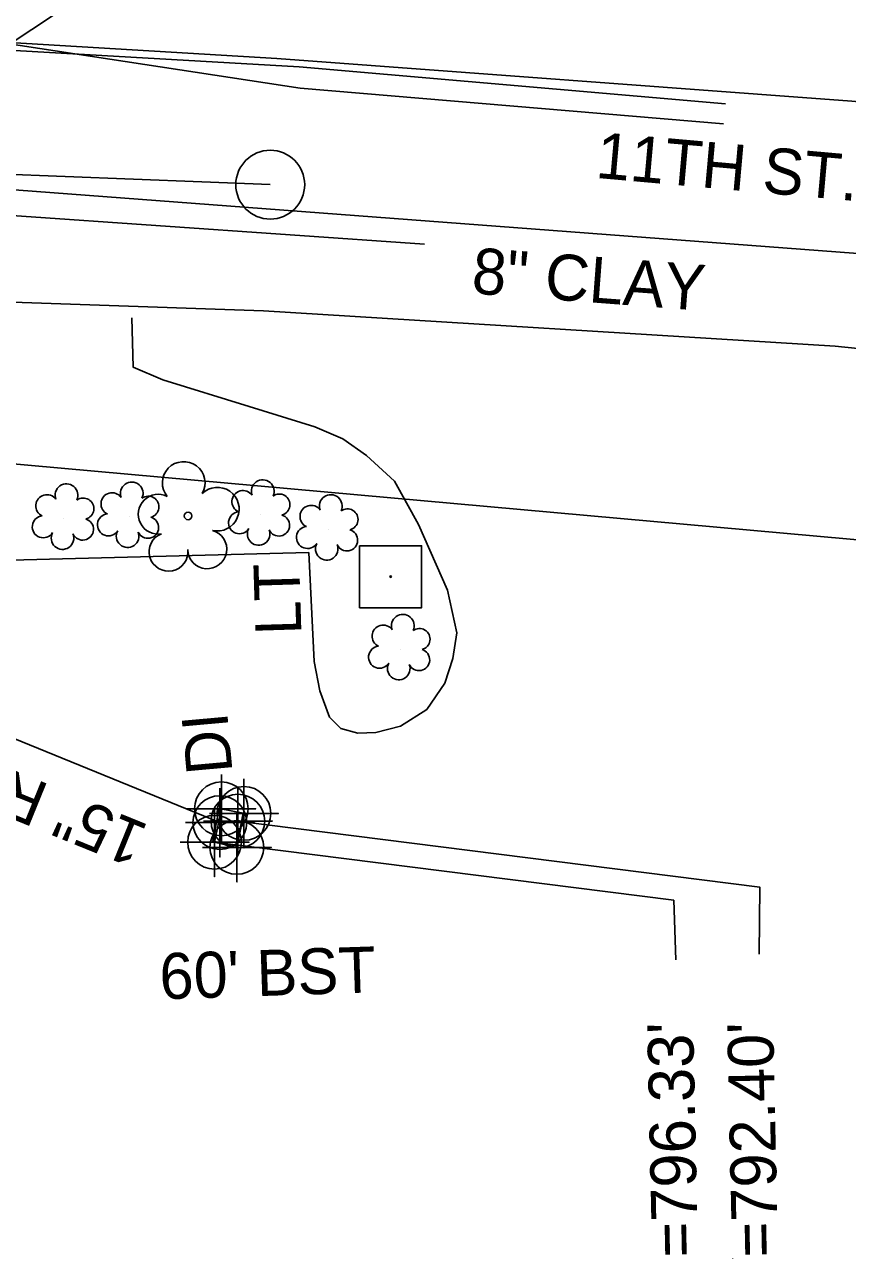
# Model space of a CAD drawing. Extents: x 1627482 to 1629573, y 760826 to 766301.
# Drawn here: x 1628541.1 to 1628612.8, y 763079.7 to 763186.4 of the extents above; entities that cross this region are included whole.
import ezdxf

# ---------------------------------------------------------------- set-up
doc = ezdxf.new("R2010")
doc.units = 0
for name, color, linetype in [('Exist Horizontal Alignment', 7, 'Continuous'), ('Exist Horizontal Alignment Point', 7, 'Continuous'), ('Exist Right of Way Line', 7, 'Continuous'), ('Exist Roads EOP', 7, 'Continuous'), ('Exist Roads EOP Other', 7, 'Continuous'), ('Exist Roads EOP Other Text', 7, 'Continuous'), ('Exist Roads EOP Text', 7, 'Continuous'), ('Exist Structure Minor Drop Inlet', 7, 'Continuous'), ('Exist Structure Minor Drop Inlet Cogo Point CELL', 7, 'Continuous'), ('Exist Structure Minor Drop Inlet Leader', 7, 'Continuous'), ('Exist Structure Minor Drop Inlet Text', 7, 'Continuous'), ('Exist Structure Minor Drop Inlet Top Elevation', 7, 'Continuous'), ('Exist Structure Minor Pipes RCP 15 Inch', 7, 'Continuous'), ('Exist Structure Minor Pipes RCP 15 Inch Cogo Point CELL', 7, 'Continuous'), ('Exist Structure Minor Pipes RCP 15 Inch Invert', 7, 'Continuous'), ('Exist Structure Minor Pipes RCP 15 Inch Leader', 7, 'Continuous'), ('Exist Structure Minor Pipes RCP 15 Inch Text', 7, 'Continuous'), ('Exist Utilities Gas UG Line SUE LOS B', 7, 'Continuous'), ('Exist Utilities Other Pole With Base CELL', 7, 'Continuous'), ('Exist Utilities Other Pole With Base Text', 7, 'Continuous'), ('Exist Utilities Sanitary Sewer UG Line', 7, 'Continuous'), ('Exist Utilities Sanitary Sewer UG Line Text', 7, 'Continuous'), ('Exist Utilities Water Test Hole SUE LOS A Leader', 7, 'Continuous'), ('Exist Utilities Water UG Line SUE LOS B', 7, 'Continuous'), ('Exist Vegetation Shrub CELL', 7, 'Continuous'), ('Exist Vegetation Tree CELL', 7, 'Continuous')]:
    doc.layers.add(name, color=color, linetype=linetype)

msp = doc.modelspace()

# ---------------------------------------------------------------- linework, layer by layer
at = {"layer": 'Exist Horizontal Alignment'}
msp.add_line((1628413.76, 763178.36), (1628562.52, 763172.46), dxfattribs=at)
at = {"layer": 'Exist Horizontal Alignment Point'}
msp.add_circle((1628562.52, 763172.46), 3, dxfattribs=at)
at = {"layer": 'Exist Right of Way Line'}
msp.add_lwpolyline([(1628444, 762943.51), (1628435.83, 763157.53), (1628641.44, 763139.04)], dxfattribs=at)
at = {"layer": 'Exist Roads EOP'}
for points in [[(1628563.09, 763183.45), (1628514.59, 763186.36), (1628477.19, 763188.93), (1628470.8, 763192.21), (1628459.22, 763192.87), (1628459.17, 763191.1)], [(1628563.09, 763183.45), (1628613.19, 763179.73), (1628652.3, 763176.22), (1628662.87, 763175.23), (1628687.18, 763172.19), (1628711.86, 763171.57)], [(1628561.94, 763161.47), (1628513.99, 763163.13), (1628481.48, 763162.58), (1628481.22, 763160.3), (1628469.48, 763160.36), (1628468.06, 763161.84), (1628467.96, 763163.9), (1628461.84, 763163.87)], [(1628561.94, 763161.47), (1628611.75, 763158.4), (1628650.65, 763154.4), (1628661.18, 763153.49), (1628686.21, 763151.25), (1628711.35, 763149.81)]]:
    msp.add_lwpolyline(points, dxfattribs=at)
at = {"layer": 'Exist Roads EOP Other'}
msp.add_lwpolyline([(1628503.1, 763138.57), (1628537.61, 763139.71), (1628565.87, 763140.43), (1628566.34, 763130.94), (1628566.85, 763128.4), (1628567.69, 763126.11), (1628568.68, 763125.1), (1628570.15, 763124.7), (1628571.71, 763124.77), (1628573.88, 763125.33), (1628576.17, 763126.78), (1628577.73, 763129.06), (1628578.42, 763131.22), (1628578.77, 763133.44), (1628577.96, 763137.15), (1628575.44, 763142.88), (1628573.36, 763146.66), (1628570.91, 763148.87), (1628568.85, 763150.32), (1628566.4, 763151.38), (1628560.69, 763153.16), (1628553.16, 763155.48), (1628550.57, 763156.58), (1628550.46, 763160.88)], dxfattribs=at)
at = {"layer": 'Exist Structure Minor Drop Inlet'}
for points in [[(1628557.53, 763115.3), (1628558.08, 763118.15), (1628560.16, 763117.75), (1628559.61, 763114.89)], [(1628557.67, 763115.21), (1628558.26, 763118.12), (1628560.23, 763117.72), (1628559.61, 763114.76)]]:
    msp.add_lwpolyline(points, close=True, dxfattribs=at)
at = {"layer": 'Exist Structure Minor Drop Inlet Cogo Point CELL'}
for points in [[(1628558.26, 763121.12), (1628558.26, 763115.12), (1628558.26, 763118.12), (1628561.26, 763118.12), (1628555.26, 763118.12)], [(1628560.23, 763120.72), (1628560.23, 763114.72), (1628560.23, 763117.72), (1628563.23, 763117.72), (1628557.23, 763117.72)], [(1628557.67, 763118.21), (1628557.67, 763112.21), (1628557.67, 763115.21), (1628560.67, 763115.21), (1628554.67, 763115.21)], [(1628559.61, 763117.76), (1628559.61, 763111.76), (1628559.61, 763114.76), (1628562.61, 763114.76), (1628556.61, 763114.76)]]:
    msp.add_lwpolyline(points, dxfattribs=at)
for centre in [(1628558.26, 763118.12), (1628560.23, 763117.72), (1628557.67, 763115.21), (1628559.61, 763114.76)]:
    msp.add_circle(centre, 2.34, dxfattribs=at)
at = {"layer": 'Exist Structure Minor Drop Inlet Leader'}
msp.add_lwpolyline([(1628557.67, 763115.21), (1628597.67, 763110.16), (1628597.86, 763104.97)], dxfattribs=at)
at = {"layer": 'Exist Structure Minor Pipes RCP 15 Inch'}
msp.add_line((1628468.38, 763153.47), (1628558.13, 763116.92), dxfattribs=at)
at = {"layer": 'Exist Structure Minor Pipes RCP 15 Inch Cogo Point CELL'}
for points in [[(1628558.13, 763119.92), (1628558.13, 763113.92), (1628558.13, 763116.92), (1628561.13, 763116.92), (1628555.13, 763116.92)], [(1628559.7, 763120.05), (1628559.7, 763114.05), (1628559.7, 763117.05), (1628562.7, 763117.05), (1628556.7, 763117.05)]]:
    msp.add_lwpolyline(points, dxfattribs=at)
for centre in [(1628558.13, 763116.92), (1628559.7, 763117.05)]:
    msp.add_circle(centre, 2.34, dxfattribs=at)
at = {"layer": 'Exist Structure Minor Pipes RCP 15 Inch Leader'}
msp.add_lwpolyline([(1628559.7, 763117.05), (1628605.18, 763111.29), (1628605.12, 763105.46)], dxfattribs=at)
at = {"layer": 'Exist Utilities Gas UG Line SUE LOS B'}
msp.add_lwpolyline([(1628427.64, 763192.64), (1628478.03, 763189.83), (1628533.14, 763184.56), (1628565.03, 763182.73), (1628602.18, 763179.49)], dxfattribs=at)
at = {"layer": 'Exist Utilities Other Pole With Base CELL'}
msp.add_line((1628573.02, 763138.33), (1628573.02, 763138.33), dxfattribs=at)
msp.add_lwpolyline([(1628570.3, 763141.03), (1628575.7, 763141.03), (1628575.7, 763135.63), (1628570.3, 763135.63), (1628570.3, 763141.03)], dxfattribs=at)
msp.add_circle((1628573.02, 763138.33), 0.0707, dxfattribs=at)
at = {"layer": 'Exist Utilities Sanitary Sewer UG Line'}
msp.add_line((1628483.28, 763176.31), (1628740, 763156.94), dxfattribs=at)
at = {"layer": 'Exist Utilities Water Test Hole SUE LOS A Leader'}
msp.add_lwpolyline([(1628518.26, 763170.45), (1628588.78, 763217.11), (1628586.83, 763266.63)], dxfattribs=at)
at = {"layer": 'Exist Utilities Water UG Line SUE LOS B'}
for points in [[(1628424.63, 763194.29), (1628474.32, 763191.43), (1628533.26, 763185.71), (1628565.12, 763180.86), (1628602.01, 763177.75)], [(1628426.42, 763172.58), (1628435.2, 763172.7), (1628454.94, 763172.62), (1628484.42, 763172.23), (1628529.1, 763170.52), (1628575.97, 763167.29)]]:
    msp.add_lwpolyline(points, dxfattribs=at)
at = {"layer": 'Exist Vegetation Shrub CELL'}
for p, q in [((1628544.55, 763143.38), (1628544.55, 763143.38)), ((1628550.22, 763143.54), (1628550.22, 763143.54)), ((1628561.64, 763143.73), (1628561.64, 763143.73)), ((1628567.56, 763142.44), (1628567.56, 763142.44)), ((1628573.84, 763132.02), (1628573.84, 763132.02))]:
    msp.add_line(p, q, dxfattribs=at)
for centre, radius, start, end in [((1628550.45, 763145.58), 0.99, 334.8391, 200.4717), ((1628561.87, 763145.77), 0.99, 334.8391, 200.4717), ((1628543.06, 763144.5), 0.968, 35.8908, 245.4216), ((1628544.77, 763145.42), 0.99, 334.8391, 200.4717), ((1628548.74, 763144.67), 0.968, 35.8908, 245.4216), ((1628560.15, 763144.86), 0.968, 35.8908, 245.4216), ((1628563.31, 763144.6), 0.929, 284.4567, 126.0861), ((1628567.79, 763144.48), 0.99, 334.8391, 200.4717), ((1628546.22, 763144.25), 0.929, 284.4567, 126.0861), ((1628551.89, 763144.41), 0.929, 284.4567, 126.0861), ((1628566.08, 763143.57), 0.968, 35.8908, 245.4216), ((1628542.74, 763142.67), 0.955, 95.1099, 327.9534), ((1628546.18, 763142.45), 0.937, 204.9913, 73.4601), ((1628548.42, 763142.84), 0.955, 95.1099, 327.9534), ((1628551.86, 763142.61), 0.937, 204.9913, 73.4601), ((1628559.84, 763143.02), 0.955, 95.1099, 327.9534), ((1628563.27, 763142.8), 0.937, 204.9913, 73.4601), ((1628569.24, 763143.31), 0.929, 284.4567, 126.0861), ((1628550.09, 763141.86), 0.984, 151.2797, 21.387), ((1628561.51, 763142.05), 0.984, 151.2797, 21.387), ((1628565.76, 763141.74), 0.955, 95.1099, 327.9534), ((1628569.2, 763141.51), 0.937, 204.9913, 73.4601), ((1628544.42, 763141.69), 0.984, 151.2797, 21.387), ((1628567.44, 763140.76), 0.984, 151.2797, 21.387), ((1628574.07, 763134.06), 0.99, 334.8391, 200.4717), ((1628572.36, 763133.15), 0.968, 35.8908, 245.4216), ((1628575.52, 763132.89), 0.929, 284.4567, 126.0861), ((1628572.04, 763131.32), 0.955, 95.1099, 327.9534), ((1628575.48, 763131.09), 0.937, 204.9913, 73.4601), ((1628573.72, 763130.34), 0.984, 151.2797, 21.387)]:
    msp.add_arc(centre, radius, start, end, dxfattribs=at)
at = {"layer": 'Exist Vegetation Tree CELL'}
msp.add_line((1628555.36, 763143.62), (1628555.36, 763143.62), dxfattribs=at)
msp.add_circle((1628555.36, 763143.62), 0.326, dxfattribs=at)
for centre, radius, start, end in [((1628554.98, 763146.49), 1.86, 330.1651, 219.7134), ((1628552.75, 763143.77), 1.73, 62.6636, 279.3457), ((1628557.91, 763144.21), 1.9, 257.1011, 134.1999), ((1628557.03, 763140.72), 1.7, 181.2822, 74.56), ((1628553.66, 763140.5), 1.69, 111.5671, 6.231)]:
    msp.add_arc(centre, radius, start, end, dxfattribs=at)

# ---------------------------------------------------------------- texts
at = {"layer": 'Exist Roads EOP Other Text'}
msp.add_text("60' BST", height=4, rotation=1.883, dxfattribs=at).set_placement((1628552.93, 763101.53))
at = {"layer": 'Exist Roads EOP Text'}
msp.add_text("11TH ST.  23' PAVED ROADWAY", height=4, rotation=354.9007, dxfattribs=at).set_placement((1628590.8, 763173.06))
at = {"layer": 'Exist Structure Minor Drop Inlet Text'}
msp.add_text('DI', height=4, rotation=95.1307, dxfattribs=at).set_placement((1628559.24, 763121.31))
at = {"layer": 'Exist Structure Minor Drop Inlet Top Elevation'}
msp.add_text("TOP=796.33'", height=4, rotation=91.1941, dxfattribs=at).set_placement((1628600.02, 763068.1))
at = {"layer": 'Exist Structure Minor Pipes RCP 15 Inch Invert'}
msp.add_text("INV=792.40'", height=4, rotation=91.1941, dxfattribs=at).set_placement((1628606.95, 763070.18))
at = {"layer": 'Exist Structure Minor Pipes RCP 15 Inch Text'}
msp.add_text('15" RCP', height=4, rotation=157.8368, dxfattribs=at).set_placement((1628552.07, 763116.65))
at = {"layer": 'Exist Utilities Other Pole With Base Text'}
msp.add_text('LT', height=4, rotation=91.7713, dxfattribs=at).set_placement((1628565.24, 763133.31))
at = {"layer": 'Exist Utilities Sanitary Sewer UG Line Text'}
msp.add_text('8" CLAY', height=4, rotation=355.6853, dxfattribs=at).set_placement((1628580, 763163))

doc.saveas('drawing.dxf')
